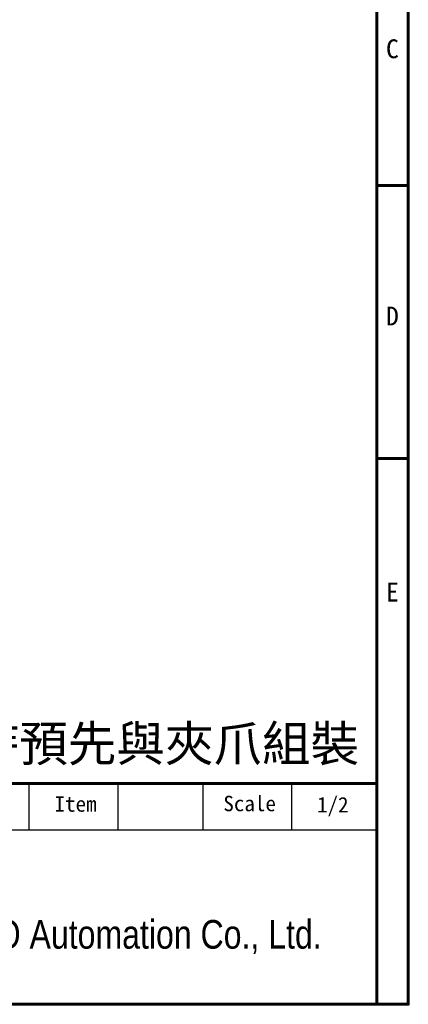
# Model space of a CAD drawing. Header units: millimetres. Extents: x 399 to 6076, y -1991 to 1602.
# Tile 294 of 324: x 5473 to 5538, y -22 to 144. Entities that reach past the tile are written whole.
import ezdxf
from ezdxf.enums import TextEntityAlignment as Align

# ---------------------------------------------------------------- set-up
doc = ezdxf.new("R2010")
doc.units = ezdxf.units.MM
doc.linetypes.add('SLD-實線', pattern=[0])
doc.layers.add('AM_0', color=7, linetype='Continuous', lineweight=50)
doc.layers.add('BORDER', color=7, linetype='Continuous')
doc.layers.add('圖框', color=7, linetype='SLD-實線')
doc.styles.add('SEACAD_arial_ttf', font='arial.ttf', dxfattribs={"height": 0.2})
doc.styles.get("Standard").update_dxf_attribs({"font": 'arial.ttf'})
doc.styles.add('標題欄', font='txt')

# ---------------------------------------------------------------- blocks, each defined once
blk = doc.blocks.new('A4-英文圖框-橫式')
at = {"layer": 'BORDER', "color": 123, "linetype": 'Continuous', "lineweight": 60, "ltscale": 25.4}
for p, q in [((2549.79, 183.5), (2549.79, -95.06)), ((2549.79, 43.16), (2555.09, 43.16)), ((2549.79, -2.91), (2555.09, -2.91)), ((2151.7, -57.78), (2549.79, -57.78))]:
    blk.add_line(p, q, dxfattribs=at)
at = {"layer": 'BORDER', "color": 60, "linetype": 'Continuous', "ltscale": 25.4}
for p, q in [((2491.17, -65.63), (2491.17, -57.78)), ((2506.17, -65.63), (2506.17, -57.78)), ((2520.48, -65.63), (2520.48, -57.78)), ((2535.48, -65.63), (2535.48, -57.78)), ((2151.7, -65.63), (2549.79, -65.63)), ((2364.21, -95.06), (2549.79, -95.06))]:
    blk.add_line(p, q, dxfattribs=at)
at = {"layer": 'BORDER', "color": 123, "linetype": 'Continuous', "lineweight": 60, "ltscale": 25.4}
blk.add_lwpolyline([(2151.7, 188.79), (2555.09, 188.79), (2555.09, -95.06), (2151.7, -95.06)], close=True, dxfattribs=at)
at = {"color": 3, "style": '標題欄'}
for s, p in [('C', (2551.33, 64.66)), ('D', (2551.33, 19.54)), ('E', (2551.33, -27.06))]:
    blk.add_text(s, height=3.18, dxfattribs=at).set_placement(p)
at = {"color": 60, "style": '標題欄'}
for s, p in [('C', (2551.33, 64.66)), ('D', (2551.33, 19.54)), ('E', (2551.33, -27.06))]:
    blk.add_text(s, height=3.18, dxfattribs=at).set_placement(p)
at = {"layer": 'BORDER', "color": 7, "linetype": 'Continuous', "ltscale": 25.4, "style": 'SEACAD_arial_ttf', "width": 0.8}
blk.add_text('TOYO Automation Co., Ltd.', height=4.8353, dxfattribs=at).set_placement((2474.42, -80.83), align=Align.TOP_LEFT)
at = {"layer": '圖框', "style": '標題欄'}
for s, p in [('Scale', (2523.91, -59.86)), ('Item', (2495.44, -59.94))]:
    blk.add_text(s, height=2.605, dxfattribs=at).set_placement(p, align=Align.TOP_LEFT)

msp = doc.modelspace()

# ---------------------------------------------------------------- block references
msp.add_blockref('A4-英文圖框-橫式', (2982.929, 72.605))

# ---------------------------------------------------------------- texts
at = {"layer": 'AM_0', "insert": (5529.72, 17.821), "char_height": 6, "attachment_point": 9}
msp.add_mtext_dynamic_manual_height_columns('{\\fPMingLiU|b0|i0|c136|p18;選配板金}/{\\fPMingLiU|b0|i0|c136|p18;中繼線}/{\\fPMingLiU|b0|i0|c136|p18;束線帶請於出貨時預先與夾爪組裝}', width=218.23164, gutter_width=1, heights=[0], dxfattribs=at)
at = {"layer": '圖框', "style": '標題欄'}
msp.add_text('1/2', height=2.6053, dxfattribs=at).set_placement((5522.63, 12.537), align=Align.TOP_LEFT)

doc.saveas('drawing.dxf')
